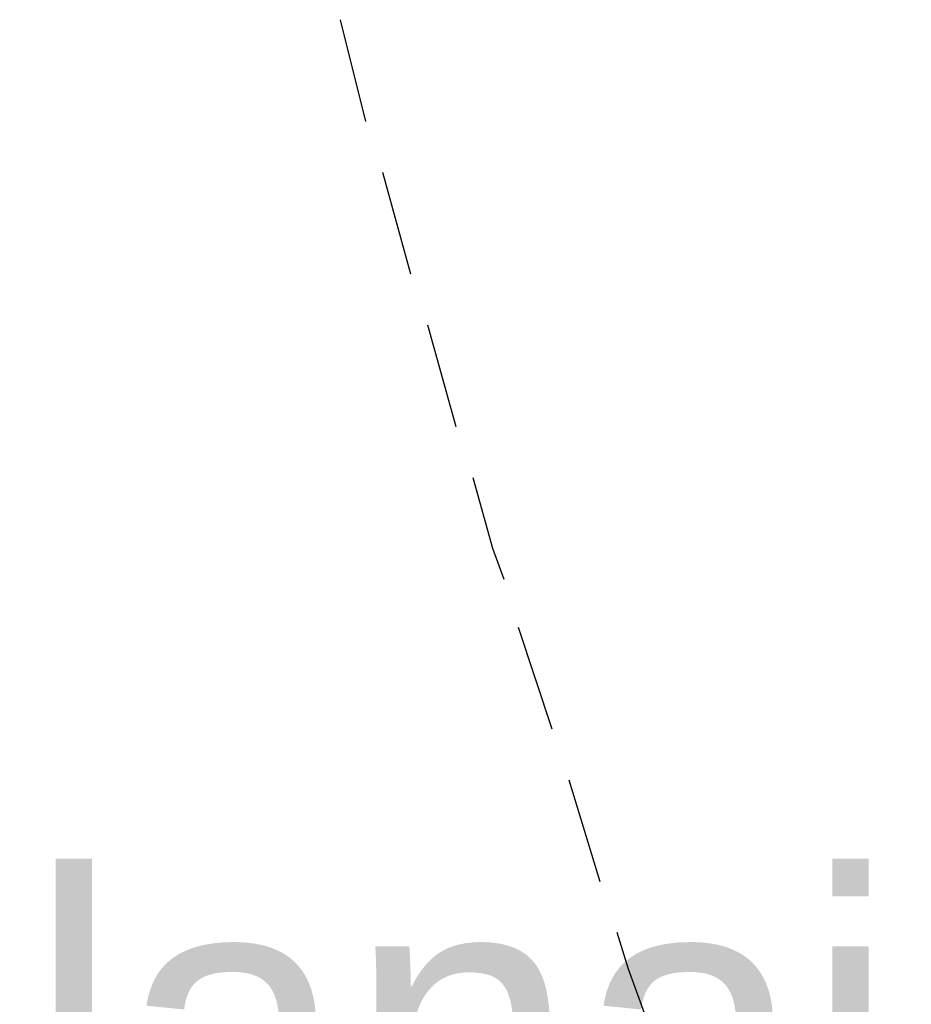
# Model space of a CAD drawing. Header units: feet. Extents: x -79 to 198, y -22 to 181.
# Tile 281 of 656: x 14.98 to 19.19, y 29.45 to 34.1. Entities that reach past the tile are written whole.
import ezdxf
from ezdxf.enums import TextEntityAlignment as Align

# ---------------------------------------------------------------- set-up
doc = ezdxf.new("R2010")
doc.units = ezdxf.units.FT
doc.layers.add('A-LINEA', color=7, linetype='CONTINUOUS')
doc.layers.add('A-TEXTO-PDF', color=3, linetype='CONTINUOUS')

msp = doc.modelspace()

# ---------------------------------------------------------------- linework, layer by layer
at = {"layer": 'A-LINEA'}
for p, q in [((16.4933, 34.0978), (16.6133, 33.6178)), ((16.6933, 33.3778), (16.8267, 32.8978)), ((16.9067, 32.6578), (17.04, 32.1778)), ((17.3333, 31.2311), (17.4933, 30.7511)), ((17.5733, 30.5111), (17.72, 30.0311))]:
    msp.add_line(p, q, dxfattribs=at)
for points in [[(17.12, 31.9378), (17.2133, 31.6044), (17.2667, 31.4578)], [(17.8, 29.7911), (17.8533, 29.6178), (17.96, 29.3244)]]:
    msp.add_lwpolyline(points, dxfattribs=at)

# ---------------------------------------------------------------- texts
at = {"layer": 'A-TEXTO-PDF'}
msp.add_text('lanai', height=1.45, dxfattribs=at).set_placement((17.0697, 28.6107), align=Align.CENTER)

doc.saveas('drawing.dxf')
